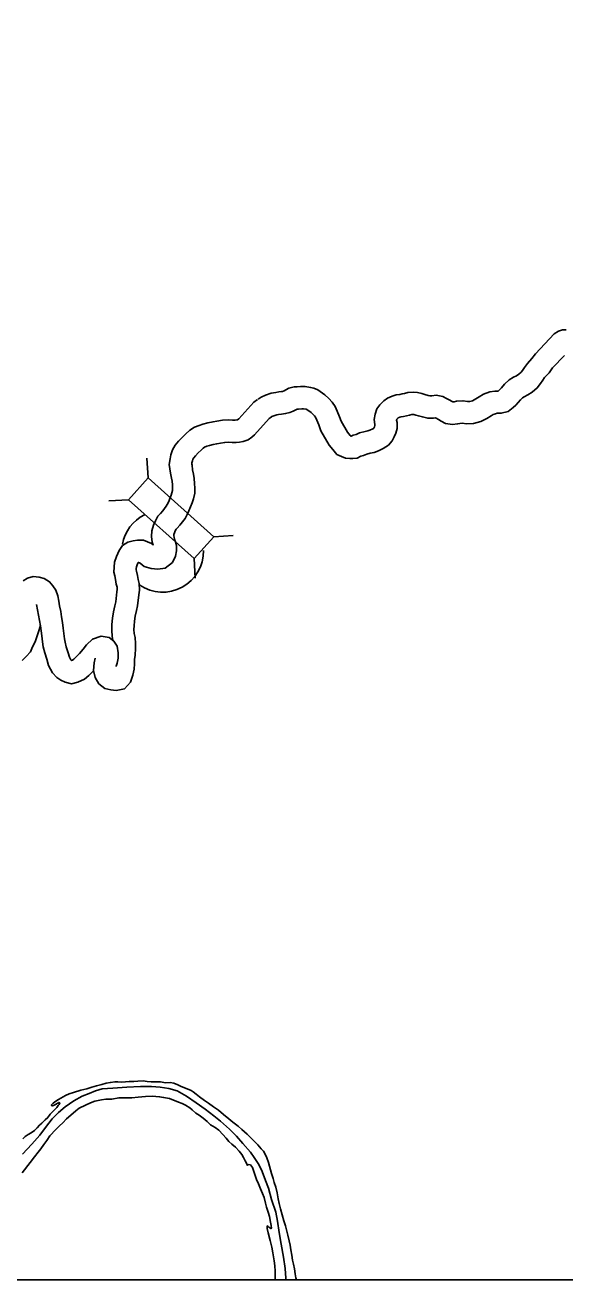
# Model space of a CAD drawing. Extents: x 1377389 to 1380723, y 1168351 to 1170484.
# Drawn here: x 1377955.3 to 1378028, y 1169604.3 to 1169773.2 of the extents above; entities that cross this region are included whole.
import ezdxf

# ---------------------------------------------------------------- set-up
doc = ezdxf.new("R2010")
doc.units = 0
doc.layers.add('B_Fill', color=7, linetype='Continuous')
doc.layers.add('B_Text', color=7, linetype='Continuous')

msp = doc.modelspace()

# ---------------------------------------------------------------- linework, layer by layer
at = {"layer": 'B_Fill'}
for p, q in [((1377971.82, 1169712.28), (1377971.68, 1169714.91)), ((1377969.18, 1169709.33), (1377966.54, 1169709.18)), ((1377980.67, 1169704.35), (1377983.31, 1169704.49)), ((1377978.03, 1169701.4), (1377978.17, 1169698.76))]:
    msp.add_line(p, q, dxfattribs=at)
for points in [[(1378026.56, 1169731.66), (1378024.03, 1169728.99), (1378023.56, 1169728.33), (1378022.94, 1169727.67), (1378022.56, 1169727.14), (1378022.28, 1169726.72), (1378022.1, 1169726.49), (1378021.77, 1169726.21), (1378021.49, 1169726.02), (1378021.07, 1169725.81), (1378020.48, 1169725.46), (1378019.85, 1169724.88), (1378019.44, 1169724.4), (1378019.22, 1169724.15), (1378019.06, 1169724), (1378019.01, 1169723.96), (1378019.01, 1169723.96), (1378018.58, 1169723.95), (1378017.89, 1169723.83), (1378017.04, 1169723.54), (1378016.46, 1169723.17), (1378016.01, 1169722.89), (1378015.56, 1169722.66), (1378015.2, 1169722.56), (1378014.91, 1169722.55), (1378014.25, 1169722.66), (1378013.4, 1169722.58), (1378013.07, 1169722.51), (1378012.92, 1169722.49), (1378012.87, 1169722.5), (1378012.79, 1169722.54), (1378012.39, 1169722.77), (1378012.05, 1169722.95), (1378011.54, 1169723.22), (1378010.64, 1169723.39), (1378010.05, 1169723.32), (1378009.83, 1169723.3), (1378009.58, 1169723.37), (1378009.14, 1169723.5), (1378008.72, 1169723.63), (1378008.12, 1169723.76), (1378007.55, 1169723.82), (1378006.82, 1169723.75), (1378006.37, 1169723.62), (1378006.07, 1169723.56), (1378005.76, 1169723.51), (1378005.27, 1169723.43), (1378004.7, 1169723.27), (1378004.09, 1169722.99), (1378003.59, 1169722.66), (1378003.07, 1169722.12), (1378002.67, 1169721.57), (1378002.41, 1169720.85), (1378002.29, 1169720.14), (1378002.37, 1169719.44), (1378002.4, 1169719.32), (1378002.4, 1169719.3), (1378002.33, 1169719.14), (1378002.23, 1169718.96), (1378002.19, 1169718.92), (1378002.1, 1169718.85), (1378001.72, 1169718.69), (1378001.44, 1169718.58), (1378001.09, 1169718.51), (1378000.33, 1169718.31), (1377999.88, 1169718.12), (1377999.46, 1169718.01), (1377999.18, 1169717.88), (1377999.17, 1169717.87), (1377999.15, 1169717.87), (1377999.14, 1169717.88), (1377999.06, 1169717.98), (1377998.72, 1169718.4), (1377997.86, 1169719.88), (1377997.64, 1169720.49), (1377997.32, 1169721.23), (1377997.03, 1169721.88), (1377996.63, 1169722.48), (1377996.2, 1169722.95), (1377995.67, 1169723.43), (1377994.69, 1169724.12), (1377994.18, 1169724.33), (1377993.73, 1169724.44), (1377992.99, 1169724.57), (1377992.39, 1169724.55), (1377991.94, 1169724.52), (1377991.5, 1169724.51), (1377990.79, 1169724.33), (1377990.41, 1169724.11), (1377990.16, 1169724), (1377989.96, 1169723.91), (1377989.81, 1169723.88), (1377989.47, 1169723.83), (1377989.03, 1169723.78), (1377988.42, 1169723.68), (1377987.65, 1169723.41), (1377987.06, 1169723.15), (1377986.66, 1169722.88)], [(1378028.19, 1169732.22), (1378027.67, 1169732.18), (1378027.13, 1169732), (1378026.56, 1169731.66)], [(1378027.93, 1169728.74), (1378026.35, 1169727.07), (1378025.88, 1169726.43), (1378025.27, 1169725.77), (1378025.03, 1169725.44), (1378024.71, 1169724.97), (1378024.27, 1169724.39), (1378023.59, 1169723.82), (1378023.02, 1169723.43), (1378022.51, 1169723.18), (1378022.29, 1169723.04), (1378022.02, 1169722.79), (1378021.69, 1169722.41), (1378021.37, 1169722.06), (1378021.02, 1169721.72), (1378020.36, 1169721.21), (1378019.43, 1169720.97), (1378018.88, 1169720.96), (1378018.64, 1169720.91), (1378018.34, 1169720.81), (1378018.05, 1169720.63), (1378017.49, 1169720.28), (1378016.66, 1169719.85), (1378015.67, 1169719.58), (1378014.72, 1169719.54), (1378014.15, 1169719.63), (1378013.86, 1169719.61), (1378013.53, 1169719.54), (1378012.87, 1169719.47), (1378011.93, 1169719.6), (1378011.34, 1169719.92), (1378010.97, 1169720.13), (1378010.64, 1169720.29), (1378010.54, 1169720.35), (1378010.31, 1169720.32), (1378009.52, 1169720.29), (1378008.79, 1169720.48), (1378008.27, 1169720.62), (1378007.93, 1169720.73), (1378007.65, 1169720.79), (1378007.55, 1169720.8), (1378007.36, 1169720.79), (1378007.08, 1169720.71), (1378006.64, 1169720.61), (1378006.24, 1169720.55), (1378005.93, 1169720.5), (1378005.74, 1169720.45), (1378005.55, 1169720.36), (1378005.52, 1169720.34), (1378005.37, 1169720.19), (1378005.35, 1169720.15), (1378005.33, 1169720.1), (1378005.32, 1169720.06), (1378005.32, 1169720.02), (1378005.41, 1169719.71), (1378005.41, 1169718.93), (1378005.22, 1169718.27), (1378005.01, 1169717.8), (1378004.71, 1169717.25), (1378004.21, 1169716.66), (1378003.53, 1169716.2), (1378002.88, 1169715.93), (1378002.31, 1169715.68), (1378001.74, 1169715.58), (1378001.31, 1169715.47), (1378000.86, 1169715.28), (1378000.51, 1169715.19), (1378000.02, 1169714.94), (1377999.41, 1169714.88), (1377999.03, 1169714.86), (1377998.45, 1169714.9), (1377997.9, 1169715.15), (1377997.27, 1169715.42), (1377996.73, 1169716.09), (1377996.24, 1169716.69), (1377995.13, 1169718.61), (1377994.85, 1169719.39), (1377994.57, 1169720.03), (1377994.39, 1169720.43), (1377994.27, 1169720.62), (1377994.09, 1169720.81), (1377993.79, 1169721.08), (1377993.24, 1169721.47), (1377993.11, 1169721.5), (1377992.77, 1169721.56), (1377992.54, 1169721.56), (1377992.09, 1169721.53), (1377991.93, 1169721.52), (1377991.76, 1169721.43), (1377991.37, 1169721.26), (1377990.91, 1169721.05), (1377990.36, 1169720.92), (1377989.82, 1169720.85), (1377989.42, 1169720.81), (1377989.17, 1169720.77), (1377988.77, 1169720.62), (1377988.51, 1169720.51), (1377988.3, 1169720.37)], [(1377986.56, 1169722.81), (1377986.1, 1169722.45), (1377984.04, 1169720.21), (1377983.89, 1169720.08), (1377983.78, 1169720.06), (1377983.58, 1169720.04), (1377983.21, 1169720.05), (1377982.6, 1169720.06), (1377981.87, 1169720.05), (1377981.1, 1169719.91), (1377980.58, 1169719.83), (1377979.89, 1169719.7), (1377979.22, 1169719.51), (1377978.71, 1169719.34), (1377978.08, 1169719.08), (1377977.46, 1169718.7), (1377976.9, 1169718.2), (1377976.41, 1169717.71), (1377975.94, 1169717.2), (1377975.49, 1169716.65), (1377975.14, 1169716.04), (1377974.91, 1169715.38), (1377974.79, 1169714.82), (1377974.68, 1169714.09), (1377974.78, 1169713.5), (1377974.86, 1169712.88), (1377974.99, 1169712.24), (1377975.06, 1169711.81), (1377975.1, 1169711.32), (1377975.12, 1169710.82), (1377975.12, 1169710.55), (1377975.05, 1169710.24), (1377974.95, 1169709.92), (1377974.77, 1169709.49), (1377974.61, 1169709.1), (1377974.41, 1169708.69), (1377974.28, 1169708.45), (1377973.8, 1169707.83), (1377973.48, 1169707.47), (1377973.15, 1169707.09), (1377972.81, 1169706.5), (1377972.54, 1169705.9), (1377972.32, 1169705.13), (1377972.3, 1169704.37), (1377972.39, 1169703.59), (1377972.51, 1169703.23), (1377972.28, 1169703.43), (1377971.73, 1169703.64), (1377971.19, 1169703.86), (1377970.38, 1169703.88), (1377969.83, 1169703.81), (1377969.09, 1169703.62), (1377968.39, 1169703.16), (1377967.94, 1169702.47), (1377967.55, 1169701.66), (1377967.31, 1169700.9), (1377967.24, 1169700.26), (1377967.22, 1169699.57), (1377967.34, 1169699.07), (1377967.44, 1169698.58), (1377967.53, 1169697.97), (1377967.64, 1169697.56), (1377967.67, 1169697.23), (1377967.63, 1169696.91), (1377967.46, 1169695.56), (1377967.33, 1169695.05), (1377967.15, 1169694.21), (1377967.02, 1169693.36), (1377966.94, 1169692.51), (1377966.93, 1169691.75), (1377966.99, 1169690.93), (1377967.09, 1169690.4), (1377967.09, 1169690.36)], [(1377988.4, 1169720.44), (1377988.14, 1169720.24), (1377986.15, 1169718.08), (1377985.79, 1169717.75), (1377985.3, 1169717.37), (1377984.66, 1169717.17), (1377984.17, 1169717.08), (1377983.68, 1169717.04), (1377983.17, 1169717.05), (1377982.61, 1169717.06), (1377982.15, 1169717.05), (1377981.6, 1169716.95), (1377981.08, 1169716.87), (1377980.58, 1169716.78), (1377980.11, 1169716.64), (1377979.75, 1169716.52), (1377979.45, 1169716.4), (1377979.25, 1169716.28), (1377978.96, 1169716.02), (1377978.58, 1169715.63), (1377978.21, 1169715.24), (1377977.98, 1169714.95), (1377977.88, 1169714.78), (1377977.8, 1169714.55), (1377977.74, 1169714.28), (1377977.72, 1169714.13), (1377977.75, 1169713.96), (1377977.82, 1169713.37), (1377977.95, 1169712.78), (1377978.04, 1169712.17), (1377978.1, 1169711.5), (1377978.12, 1169710.86), (1377978.11, 1169710.2), (1377977.95, 1169709.46), (1377977.77, 1169708.91), (1377977.55, 1169708.35), (1377977.34, 1169707.85), (1377977.08, 1169707.33), (1377976.81, 1169706.81), (1377976.11, 1169705.91), (1377975.73, 1169705.49), (1377975.61, 1169705.36), (1377975.49, 1169705.14), (1377975.37, 1169704.86), (1377975.31, 1169704.66), (1377975.3, 1169704.5), (1377975.33, 1169704.24), (1377975.41, 1169704.02), (1377975.54, 1169703.64), (1377975.64, 1169703.17), (1377975.66, 1169702.44), (1377975.54, 1169701.74), (1377975.12, 1169700.89), (1377974.13, 1169700.09), (1377973.12, 1169699.99), (1377972.25, 1169700.05), (1377971.28, 1169700.32), (1377970.75, 1169700.79), (1377970.72, 1169700.81), (1377970.62, 1169700.85), (1377970.57, 1169700.87), (1377970.52, 1169700.87), (1377970.5, 1169700.87), (1377970.35, 1169700.56), (1377970.26, 1169700.27), (1377970.23, 1169700.06), (1377970.23, 1169699.89), (1377970.27, 1169699.72), (1377970.4, 1169699.11), (1377970.48, 1169698.58), (1377970.61, 1169698.05), (1377970.68, 1169697.16), (1377970.6, 1169696.54), (1377970.41, 1169695.03), (1377970.26, 1169694.39), (1377970.1, 1169693.65), (1377970, 1169692.99), (1377969.94, 1169692.36), (1377969.93, 1169691.85), (1377969.97, 1169691.3), (1377970.07, 1169690.79), (1377970.13, 1169689.95), (1377970.14, 1169689.31), (1377970.07, 1169688.4), (1377970.01, 1169687.82), (1377969.99, 1169687.25), (1377969.95, 1169686.52), (1377969.77, 1169685.7), (1377969.47, 1169684.78), (1377968.65, 1169683.85), (1377967.52, 1169683.66), (1377966.83, 1169683.71), (1377965.99, 1169683.9), (1377965.18, 1169684.56), (1377964.68, 1169685.39), (1377964.48, 1169686.33), (1377964.57, 1169687.36), (1377964.71, 1169687.98)], [(1377967.64, 1169687.34), (1377967.78, 1169688.01), (1377967.81, 1169688.71), (1377967.67, 1169689.62), (1377967.2, 1169690.28), (1377966.58, 1169690.76), (1377965.49, 1169690.97), (1377964.32, 1169690.53), (1377963.54, 1169689.78), (1377963.06, 1169689.2), (1377962.57, 1169688.63), (1377962.18, 1169688.23), (1377961.83, 1169687.88), (1377961.64, 1169687.73), (1377961.51, 1169687.67), (1377961.49, 1169687.68), (1377961.4, 1169687.78), (1377961.22, 1169688.11), (1377961.07, 1169688.7), (1377960.79, 1169689.54), (1377960.64, 1169690.15), (1377960.55, 1169690.61), (1377960.48, 1169691.32), (1377960.39, 1169692.04), (1377960.3, 1169692.79), (1377960.16, 1169693.56), (1377960.06, 1169694.29), (1377959.91, 1169695.05), (1377959.79, 1169695.68), (1377959.65, 1169696.37), (1377959.39, 1169697.16), (1377959.01, 1169697.72), (1377958.56, 1169698.28), (1377957.81, 1169698.71), (1377957.16, 1169698.92), (1377956.36, 1169698.99), (1377955.56, 1169698.77), (1377954.98, 1169698.39)], [(1377964.52, 1169686.33), (1377964.31, 1169686.12), (1377963.85, 1169685.66), (1377963.25, 1169685.17), (1377962.36, 1169684.75), (1377961.52, 1169684.54), (1377960.64, 1169684.75), (1377960.05, 1169685.03), (1377959.52, 1169685.41), (1377958.95, 1169686), (1377958.41, 1169687), (1377958.19, 1169687.84), (1377957.9, 1169688.71), (1377957.71, 1169689.5), (1377957.58, 1169690.17), (1377957.5, 1169691), (1377957.42, 1169691.66), (1377957.33, 1169692.33), (1377956.8, 1169695.2)], [(1377957.32, 1169692.43), (1377957.15, 1169691.81), (1377956.93, 1169691.13), (1377956.6, 1169690.18), (1377956.26, 1169689.5), (1377955.97, 1169688.84), (1377955.39, 1169688.2), (1377954.87, 1169687.68)], [(1377967.54, 1169686.87), (1377967.54, 1169686.9), (1377967.64, 1169687.33)], [(1377954.9, 1169621.21), (1377956.18, 1169622.58), (1377957.22, 1169623.77), (1377958.01, 1169624.82), (1377958.9, 1169625.95), (1377959.75, 1169626.83), (1377960.64, 1169627.58), (1377961.83, 1169628.4), (1377962.95, 1169629.03), (1377963.89, 1169629.39), (1377964.75, 1169629.73), (1377965.66, 1169629.99), (1377967.06, 1169630.12), (1377968.98, 1169630.23), (1377970.79, 1169630.32), (1377972.29, 1169630.32), (1377973.44, 1169630.24), (1377974.63, 1169630.06), (1377975.75, 1169629.72), (1377977, 1169629.03), (1377978.31, 1169628.11), (1377979.54, 1169627.29), (1377980.69, 1169626.37), (1377981.6, 1169625.67), (1377982.79, 1169624.6), (1377983.74, 1169623.65), (1377984.61, 1169622.65), (1377985.63, 1169621.47), (1377986.14, 1169620.78), (1377986.74, 1169619.82), (1377987.19, 1169618.86), (1377987.67, 1169617.67), (1377988.04, 1169616.62), (1377988.47, 1169615.09)], [(1377984.48, 1169624.54), (1377983.95, 1169625), (1377983.25, 1169625.53), (1377982.7, 1169625.97), (1377982, 1169626.55), (1377981.3, 1169627.12), (1377980.66, 1169627.59), (1377979.95, 1169628.08), (1377979.41, 1169628.42), (1377978.77, 1169628.94), (1377978.32, 1169629.28), (1377977.9, 1169629.59), (1377977.63, 1169629.77), (1377977.32, 1169629.94), (1377976.29, 1169630.34), (1377975.84, 1169630.55), (1377975.28, 1169630.76), (1377974.79, 1169630.85), (1377974.17, 1169630.84), (1377973.51, 1169630.93), (1377972.98, 1169630.95), (1377972.25, 1169630.93), (1377971.7, 1169631), (1377971.16, 1169631.08), (1377970.44, 1169631.03), (1377969.89, 1169630.99), (1377969.27, 1169630.98), (1377968.77, 1169630.95), (1377968.27, 1169630.9), (1377967.74, 1169630.96), (1377967.36, 1169630.95), (1377966.76, 1169630.88), (1377966.18, 1169630.77), (1377965.58, 1169630.58), (1377964.88, 1169630.43), (1377964.26, 1169630.22), (1377963.59, 1169630.03), (1377962.77, 1169629.81), (1377961.77, 1169629.51), (1377961.2, 1169629.34), (1377960.68, 1169629.11), (1377959.77, 1169628.58), (1377959.39, 1169628.35), (1377959.03, 1169628.09), (1377958.81, 1169627.84), (1377958.82, 1169627.76), (1377958.94, 1169627.74), (1377959.08, 1169627.78), (1377959.33, 1169627.92), (1377959.57, 1169628.05), (1377959.82, 1169628.17), (1377959.93, 1169628.11), (1377959.86, 1169627.9), (1377959.73, 1169627.75), (1377959.53, 1169627.51), (1377959.2, 1169627.17), (1377958.96, 1169626.91), (1377958.65, 1169626.6), (1377958.31, 1169626.17), (1377957.95, 1169625.83), (1377957.52, 1169625.39), (1377957.21, 1169625.1), (1377956.88, 1169624.77), (1377956.5, 1169624.41), (1377956.06, 1169624.08), (1377955.66, 1169623.86), (1377955.26, 1169623.58), (1377954.96, 1169623.28)], [(1377984.48, 1169624.54), (1377983.95, 1169625), (1377983.25, 1169625.53), (1377982.7, 1169625.97), (1377982, 1169626.55), (1377981.3, 1169627.12), (1377980.66, 1169627.59), (1377979.95, 1169628.08), (1377979.41, 1169628.42), (1377978.77, 1169628.94), (1377978.32, 1169629.28), (1377977.9, 1169629.59), (1377977.63, 1169629.77), (1377977.32, 1169629.94), (1377976.29, 1169630.34), (1377975.84, 1169630.55), (1377975.28, 1169630.76), (1377974.79, 1169630.85), (1377974.17, 1169630.84), (1377973.51, 1169630.93), (1377972.98, 1169630.95), (1377972.25, 1169630.93), (1377971.7, 1169631), (1377971.16, 1169631.08), (1377970.44, 1169631.03), (1377969.89, 1169630.99), (1377969.27, 1169630.98), (1377968.77, 1169630.95), (1377968.27, 1169630.9), (1377967.74, 1169630.96), (1377967.36, 1169630.95), (1377966.76, 1169630.88), (1377966.18, 1169630.77), (1377965.58, 1169630.58), (1377964.88, 1169630.43), (1377964.26, 1169630.22), (1377963.59, 1169630.03), (1377962.77, 1169629.81), (1377961.77, 1169629.51), (1377961.2, 1169629.34), (1377960.68, 1169629.11), (1377959.77, 1169628.58), (1377959.39, 1169628.35), (1377959.03, 1169628.09), (1377958.81, 1169627.84), (1377958.82, 1169627.76), (1377958.94, 1169627.74), (1377959.08, 1169627.78), (1377959.33, 1169627.92), (1377959.57, 1169628.05), (1377959.82, 1169628.17), (1377959.93, 1169628.11), (1377959.86, 1169627.9), (1377959.73, 1169627.75), (1377959.53, 1169627.51), (1377959.2, 1169627.17), (1377958.96, 1169626.91), (1377958.65, 1169626.6), (1377958.31, 1169626.17), (1377957.95, 1169625.83), (1377957.52, 1169625.39), (1377957.21, 1169625.1), (1377956.88, 1169624.77), (1377956.5, 1169624.41), (1377956.06, 1169624.08), (1377955.66, 1169623.86), (1377955.26, 1169623.58), (1377954.96, 1169623.28)], [(1377954.88, 1169618.69), (1377955.95, 1169620.11), (1377956.51, 1169620.84), (1377957.01, 1169621.48), (1377957.37, 1169621.94), (1377957.78, 1169622.5), (1377958.17, 1169623.05), (1377958.57, 1169623.67), (1377959.39, 1169624.53), (1377959.89, 1169625.02), (1377960.33, 1169625.44), (1377960.84, 1169625.97), (1377961.42, 1169626.48), (1377962.09, 1169627.04), (1377962.54, 1169627.39), (1377963.41, 1169627.83), (1377964.08, 1169628.14), (1377964.66, 1169628.35), (1377965.56, 1169628.55), (1377966.14, 1169628.62), (1377966.95, 1169628.64), (1377967.9, 1169628.8), (1377968.71, 1169628.82), (1377969.64, 1169628.82), (1377970.47, 1169628.9), (1377971.5, 1169629), (1377972.36, 1169629.01), (1377973.38, 1169628.94), (1377973.92, 1169628.85), (1377974.7, 1169628.71), (1377975.94, 1169628.22), (1377976.4, 1169628.04), (1377976.89, 1169627.8), (1377977.44, 1169627.46), (1377977.79, 1169627.17), (1377978.28, 1169626.74), (1377978.72, 1169626.48), (1377979.27, 1169626.07), (1377979.78, 1169625.63), (1377980.25, 1169625.18), (1377980.87, 1169624.82), (1377981.35, 1169624.46), (1377981.9, 1169623.87), (1377982.37, 1169623.35), (1377982.73, 1169622.94), (1377983.1, 1169622.58), (1377983.59, 1169622.16), (1377984.09, 1169621.62), (1377984.46, 1169621.15), (1377984.67, 1169620.76), (1377984.91, 1169620.33), (1377985.08, 1169620.01), (1377985.23, 1169619.69), (1377985.29, 1169619.75), (1377985.37, 1169619.82), (1377985.61, 1169619.78), (1377985.89, 1169619.4), (1377986.46, 1169617.79), (1377986.7, 1169617.24), (1377987, 1169616.55), (1377987.24, 1169615.94), (1377987.46, 1169615.38), (1377987.65, 1169614.6), (1377987.77, 1169614.06), (1377987.99, 1169613.42)], [(1377954.88, 1169618.69), (1377955.95, 1169620.11), (1377956.51, 1169620.84), (1377957.01, 1169621.48), (1377957.37, 1169621.94), (1377957.78, 1169622.5), (1377958.17, 1169623.05), (1377958.57, 1169623.67), (1377959.39, 1169624.53), (1377959.89, 1169625.02), (1377960.33, 1169625.44), (1377960.84, 1169625.97), (1377961.42, 1169626.48), (1377962.09, 1169627.04), (1377962.54, 1169627.39), (1377963.41, 1169627.83), (1377964.08, 1169628.14), (1377964.66, 1169628.35), (1377965.56, 1169628.55), (1377966.14, 1169628.62), (1377966.95, 1169628.64), (1377967.9, 1169628.8), (1377968.71, 1169628.82), (1377969.64, 1169628.82), (1377970.47, 1169628.9), (1377971.5, 1169629), (1377972.36, 1169629.01), (1377973.38, 1169628.94), (1377973.92, 1169628.85), (1377974.7, 1169628.71), (1377975.94, 1169628.22), (1377976.4, 1169628.04), (1377976.89, 1169627.8), (1377977.44, 1169627.46), (1377977.79, 1169627.17), (1377978.28, 1169626.74), (1377978.72, 1169626.48), (1377979.27, 1169626.07), (1377979.78, 1169625.63), (1377980.25, 1169625.18), (1377980.87, 1169624.82), (1377981.35, 1169624.46), (1377981.9, 1169623.87), (1377982.37, 1169623.35), (1377982.73, 1169622.94), (1377983.1, 1169622.58), (1377983.59, 1169622.16), (1377984.09, 1169621.62), (1377984.46, 1169621.15), (1377984.67, 1169620.76), (1377984.91, 1169620.33), (1377985.08, 1169620.01), (1377985.23, 1169619.69), (1377985.29, 1169619.75), (1377985.37, 1169619.82), (1377985.61, 1169619.78), (1377985.89, 1169619.4), (1377986.46, 1169617.79), (1377986.7, 1169617.24), (1377987, 1169616.55), (1377987.24, 1169615.94), (1377987.46, 1169615.38), (1377987.65, 1169614.6), (1377987.77, 1169614.06), (1377987.99, 1169613.42)], [(1377991.81, 1169604.28), (1377991.76, 1169604.56), (1377991.64, 1169605.09), (1377991.54, 1169605.76), (1377991.42, 1169606.42), (1377991.31, 1169606.95), (1377991.2, 1169607.62), (1377991.06, 1169608.35), (1377990.99, 1169608.94), (1377990.82, 1169609.56), (1377990.65, 1169610.3), (1377990.47, 1169611.03), (1377990.33, 1169611.57), (1377990.12, 1169612.23), (1377989.91, 1169613.03), (1377989.68, 1169613.85), (1377989.48, 1169614.56), (1377989.36, 1169615.21), (1377989.21, 1169616.02), (1377989.04, 1169616.75), (1377988.82, 1169617.4), (1377988.67, 1169617.93), (1377988.48, 1169618.59), (1377988.07, 1169620.07), (1377987.84, 1169620.74), (1377987.61, 1169621.22), (1377987.39, 1169621.6), (1377987.06, 1169621.95), (1377986.6, 1169622.46), (1377986.24, 1169622.84), (1377985.73, 1169623.37), (1377985.18, 1169623.9), (1377984.48, 1169624.54)], [(1377991.81, 1169604.28), (1377991.76, 1169604.56), (1377991.64, 1169605.09), (1377991.54, 1169605.76), (1377991.42, 1169606.42), (1377991.31, 1169606.95), (1377991.2, 1169607.62), (1377991.06, 1169608.35), (1377990.99, 1169608.94), (1377990.82, 1169609.56), (1377990.65, 1169610.3), (1377990.47, 1169611.03), (1377990.33, 1169611.57), (1377990.12, 1169612.23), (1377989.91, 1169613.03), (1377989.68, 1169613.85), (1377989.48, 1169614.56), (1377989.36, 1169615.21), (1377989.21, 1169616.02), (1377989.04, 1169616.75), (1377988.82, 1169617.4), (1377988.67, 1169617.93), (1377988.48, 1169618.59), (1377988.07, 1169620.07), (1377987.84, 1169620.74), (1377987.61, 1169621.22), (1377987.39, 1169621.6), (1377987.06, 1169621.95), (1377986.6, 1169622.46), (1377986.24, 1169622.84), (1377985.73, 1169623.37), (1377985.18, 1169623.9), (1377984.48, 1169624.54)], [(1377988.47, 1169615.09), (1377989.06, 1169613.41), (1377989.29, 1169612.19), (1377989.5, 1169610.66), (1377989.75, 1169609.09), (1377990.07, 1169607.35), (1377990.31, 1169605.84), (1377990.4, 1169604.53), (1377990.4, 1169604.28)], [(1377987.99, 1169613.42), (1377988.17, 1169612.8), (1377988.33, 1169612.04), (1377988.43, 1169611.61), (1377988.44, 1169611.23), (1377988.36, 1169611.19), (1377988.12, 1169611.37), (1377987.97, 1169611.52), (1377987.89, 1169611.56), (1377987.86, 1169611.2), (1377987.99, 1169610.6), (1377988.27, 1169609.58), (1377988.49, 1169608.68), (1377988.64, 1169607.95), (1377988.83, 1169606.86), (1377988.92, 1169606.2), (1377988.95, 1169605.44), (1377988.94, 1169604.63), (1377988.95, 1169604.28)], [(1377987.99, 1169613.42), (1377988.17, 1169612.8), (1377988.33, 1169612.04), (1377988.43, 1169611.61), (1377988.44, 1169611.23), (1377988.36, 1169611.19), (1377988.12, 1169611.37), (1377987.97, 1169611.52), (1377987.89, 1169611.56), (1377987.86, 1169611.2), (1377987.99, 1169610.6), (1377988.27, 1169609.58), (1377988.49, 1169608.68), (1377988.64, 1169607.95), (1377988.83, 1169606.86), (1377988.92, 1169606.2), (1377988.95, 1169605.44), (1377988.94, 1169604.63), (1377988.95, 1169604.28)]]:
    msp.add_lwpolyline(points, dxfattribs=at)
msp.add_lwpolyline([(1377969.18, 1169709.33), (1377978.03, 1169701.4), (1377980.67, 1169704.35), (1377971.82, 1169712.28)], close=True, dxfattribs=at)
for start, end in [(116.6634, 169.9921), (235.6197, 1.1059)]:
    msp.add_arc((1377973.8, 1169702.38), 5.5, start, end, dxfattribs=at)
at = {"layer": 'B_Text'}
msp.add_lwpolyline([(1377549.76, 1170388.77), (1378279.16, 1170388.77), (1378279.16, 1169604.28), (1377549.76, 1169604.28)], close=True, dxfattribs=at)

doc.saveas('drawing.dxf')
